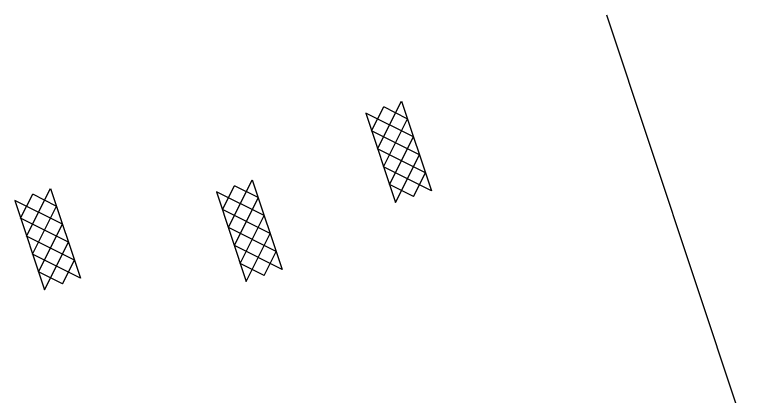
# Model space of a CAD drawing. Extents: x 400935 to 481562, y 415700 to 505362.
# Drawn here: x 402760 to 402984.7, y 418607.5 to 418724.1 of the extents above; entities that cross this region are included whole.
import ezdxf

# ---------------------------------------------------------------- set-up
doc = ezdxf.new("R2010")
doc.units = 0
for name, color, linetype in [('Floating Turbidity Curtain Final', 7, 'Continuous'), ('Rock Silt Check Type A Both CELL', 7, 'Continuous'), ('Rock Silt Check Type A CG CELL', 7, 'Continuous'), ('Rock Silt Check Type A Final CELL', 7, 'Continuous')]:
    doc.layers.add(name, color=color, linetype=linetype)

msp = doc.modelspace()

# ---------------------------------------------------------------- linework, layer by layer
at = {"layer": 'Floating Turbidity Curtain Final'}
msp.add_line((402940.94, 418724.05), (402984.66, 418592.55), dxfattribs=at)
msp.add_line((402940.94, 418724.05), (402984.66, 418592.55), dxfattribs=at)
msp.add_line((402940.94, 418724.05), (402984.66, 418592.55), dxfattribs=at)
msp.add_line((402940.94, 418724.05), (402984.66, 418592.55), dxfattribs=at)
msp.add_line((402940.94, 418724.05), (402984.66, 418592.55), dxfattribs=at)
msp.add_line((402940.94, 418724.05), (402984.66, 418592.55), dxfattribs=at)
at = {"layer": 'Rock Silt Check Type A Both CELL'}
for p, q in [((402823.53, 418664.39), (402827.21, 418671.69)), ((402823.53, 418664.39), (402827.21, 418671.69)), ((402823.53, 418664.39), (402827.21, 418671.69)), ((402823.53, 418664.39), (402827.21, 418671.69)), ((402823.53, 418664.39), (402827.21, 418671.69)), ((402823.53, 418664.39), (402827.21, 418671.69)), ((402825.36, 418658.88), (402832.67, 418673.49)), ((402825.36, 418658.88), (402832.67, 418673.49)), ((402825.36, 418658.88), (402832.67, 418673.49)), ((402825.36, 418658.88), (402832.67, 418673.49)), ((402825.36, 418658.88), (402832.67, 418673.49)), ((402825.36, 418658.88), (402832.67, 418673.49)), ((402834.42, 418668.06), (402827.21, 418671.69)), ((402834.42, 418668.06), (402827.21, 418671.69)), ((402834.42, 418668.06), (402827.21, 418671.69)), ((402834.42, 418668.06), (402827.21, 418671.69)), ((402834.42, 418668.06), (402827.21, 418671.69)), ((402834.42, 418668.06), (402827.21, 418671.69)), ((402832.67, 418673.49), (402841.79, 418646.06)), ((402832.67, 418673.49), (402841.79, 418646.06)), ((402832.67, 418673.49), (402841.79, 418646.06)), ((402832.67, 418673.49), (402841.79, 418646.06)), ((402832.67, 418673.49), (402841.79, 418646.06)), ((402832.67, 418673.49), (402841.79, 418646.06)), ((402836.32, 418662.53), (402821.71, 418669.85)), ((402821.71, 418669.85), (402830.83, 418642.42)), ((402836.32, 418662.53), (402821.71, 418669.85)), ((402821.71, 418669.85), (402830.83, 418642.42)), ((402836.32, 418662.53), (402821.71, 418669.85)), ((402821.71, 418669.85), (402830.83, 418642.42)), ((402836.32, 418662.53), (402821.71, 418669.85)), ((402821.71, 418669.85), (402830.83, 418642.42)), ((402836.32, 418662.53), (402821.71, 418669.85)), ((402821.71, 418669.85), (402830.83, 418642.42)), ((402836.32, 418662.53), (402821.71, 418669.85)), ((402821.71, 418669.85), (402830.83, 418642.42)), ((402827.19, 418653.38), (402834.49, 418668.03)), ((402827.19, 418653.38), (402834.49, 418668.03)), ((402827.19, 418653.38), (402834.49, 418668.03)), ((402827.19, 418653.38), (402834.49, 418668.03)), ((402827.19, 418653.38), (402834.49, 418668.03)), ((402827.19, 418653.38), (402834.49, 418668.03)), ((402838.15, 418657.02), (402823.53, 418664.39)), ((402838.15, 418657.02), (402823.53, 418664.39)), ((402838.15, 418657.02), (402823.53, 418664.39)), ((402838.15, 418657.02), (402823.53, 418664.39)), ((402838.15, 418657.02), (402823.53, 418664.39)), ((402838.15, 418657.02), (402823.53, 418664.39)), ((402829, 418647.92), (402836.32, 418662.53)), ((402829, 418647.92), (402836.32, 418662.53)), ((402829, 418647.92), (402836.32, 418662.53)), ((402829, 418647.92), (402836.32, 418662.53)), ((402829, 418647.92), (402836.32, 418662.53)), ((402829, 418647.92), (402836.32, 418662.53)), ((402839.97, 418651.57), (402825.36, 418658.88)), ((402839.97, 418651.57), (402825.36, 418658.88)), ((402839.97, 418651.57), (402825.36, 418658.88)), ((402839.97, 418651.57), (402825.36, 418658.88)), ((402839.97, 418651.57), (402825.36, 418658.88)), ((402839.97, 418651.57), (402825.36, 418658.88)), ((402830.83, 418642.42), (402838.15, 418657.02)), ((402830.83, 418642.42), (402838.15, 418657.02)), ((402830.83, 418642.42), (402838.15, 418657.02)), ((402830.83, 418642.42), (402838.15, 418657.02)), ((402830.83, 418642.42), (402838.15, 418657.02)), ((402830.83, 418642.42), (402838.15, 418657.02)), ((402841.79, 418646.06), (402827.19, 418653.38)), ((402841.79, 418646.06), (402827.19, 418653.38)), ((402841.79, 418646.06), (402827.19, 418653.38)), ((402841.79, 418646.06), (402827.19, 418653.38)), ((402841.79, 418646.06), (402827.19, 418653.38)), ((402841.79, 418646.06), (402827.19, 418653.38)), ((402836.34, 418644.24), (402839.97, 418651.57)), ((402836.34, 418644.24), (402839.97, 418651.57)), ((402836.34, 418644.24), (402839.97, 418651.57)), ((402836.34, 418644.24), (402839.97, 418651.57)), ((402836.34, 418644.24), (402839.97, 418651.57)), ((402836.34, 418644.24), (402839.97, 418651.57)), ((402836.34, 418644.24), (402829, 418647.92)), ((402836.34, 418644.24), (402829, 418647.92)), ((402836.34, 418644.24), (402829, 418647.92)), ((402836.34, 418644.24), (402829, 418647.92)), ((402836.34, 418644.24), (402829, 418647.92)), ((402836.34, 418644.24), (402829, 418647.92))]:
    msp.add_line(p, q, dxfattribs=at)
at = {"layer": 'Rock Silt Check Type A CG CELL'}
for p, q in [((402870.99, 418682.99), (402878.31, 418697.6)), ((402870.99, 418682.99), (402878.31, 418697.6)), ((402870.99, 418682.99), (402878.31, 418697.6)), ((402870.99, 418682.99), (402878.31, 418697.6)), ((402870.99, 418682.99), (402878.31, 418697.6)), ((402870.99, 418682.99), (402878.31, 418697.6)), ((402878.31, 418697.6), (402887.42, 418670.17)), ((402878.31, 418697.6), (402887.42, 418670.17)), ((402878.31, 418697.6), (402887.42, 418670.17)), ((402878.31, 418697.6), (402887.42, 418670.17)), ((402878.31, 418697.6), (402887.42, 418670.17)), ((402878.31, 418697.6), (402887.42, 418670.17)), ((402869.16, 418688.5), (402872.85, 418695.8)), ((402869.16, 418688.5), (402872.85, 418695.8)), ((402869.16, 418688.5), (402872.85, 418695.8)), ((402869.16, 418688.5), (402872.85, 418695.8)), ((402869.16, 418688.5), (402872.85, 418695.8)), ((402869.16, 418688.5), (402872.85, 418695.8)), ((402880.06, 418692.17), (402872.85, 418695.8)), ((402880.06, 418692.17), (402872.85, 418695.8)), ((402880.06, 418692.17), (402872.85, 418695.8)), ((402880.06, 418692.17), (402872.85, 418695.8)), ((402880.06, 418692.17), (402872.85, 418695.8)), ((402880.06, 418692.17), (402872.85, 418695.8)), ((402881.95, 418686.64), (402867.35, 418693.95)), ((402867.35, 418693.95), (402876.46, 418666.53)), ((402881.95, 418686.64), (402867.35, 418693.95)), ((402867.35, 418693.95), (402876.46, 418666.53)), ((402881.95, 418686.64), (402867.35, 418693.95)), ((402867.35, 418693.95), (402876.46, 418666.53)), ((402881.95, 418686.64), (402867.35, 418693.95)), ((402867.35, 418693.95), (402876.46, 418666.53)), ((402881.95, 418686.64), (402867.35, 418693.95)), ((402867.35, 418693.95), (402876.46, 418666.53)), ((402881.95, 418686.64), (402867.35, 418693.95)), ((402867.35, 418693.95), (402876.46, 418666.53)), ((402872.82, 418677.49), (402880.12, 418692.14)), ((402872.82, 418677.49), (402880.12, 418692.14)), ((402872.82, 418677.49), (402880.12, 418692.14)), ((402872.82, 418677.49), (402880.12, 418692.14)), ((402872.82, 418677.49), (402880.12, 418692.14)), ((402872.82, 418677.49), (402880.12, 418692.14)), ((402883.78, 418681.13), (402869.16, 418688.5)), ((402883.78, 418681.13), (402869.16, 418688.5)), ((402883.78, 418681.13), (402869.16, 418688.5)), ((402883.78, 418681.13), (402869.16, 418688.5)), ((402883.78, 418681.13), (402869.16, 418688.5)), ((402883.78, 418681.13), (402869.16, 418688.5)), ((402874.63, 418672.03), (402881.95, 418686.64)), ((402874.63, 418672.03), (402881.95, 418686.64)), ((402874.63, 418672.03), (402881.95, 418686.64)), ((402874.63, 418672.03), (402881.95, 418686.64)), ((402874.63, 418672.03), (402881.95, 418686.64)), ((402874.63, 418672.03), (402881.95, 418686.64)), ((402885.6, 418675.68), (402870.99, 418682.99)), ((402885.6, 418675.68), (402870.99, 418682.99)), ((402885.6, 418675.68), (402870.99, 418682.99)), ((402885.6, 418675.68), (402870.99, 418682.99)), ((402885.6, 418675.68), (402870.99, 418682.99)), ((402885.6, 418675.68), (402870.99, 418682.99)), ((402876.46, 418666.53), (402883.78, 418681.13)), ((402876.46, 418666.53), (402883.78, 418681.13)), ((402876.46, 418666.53), (402883.78, 418681.13)), ((402876.46, 418666.53), (402883.78, 418681.13)), ((402876.46, 418666.53), (402883.78, 418681.13)), ((402876.46, 418666.53), (402883.78, 418681.13)), ((402887.42, 418670.17), (402872.82, 418677.49)), ((402887.42, 418670.17), (402872.82, 418677.49)), ((402887.42, 418670.17), (402872.82, 418677.49)), ((402887.42, 418670.17), (402872.82, 418677.49)), ((402887.42, 418670.17), (402872.82, 418677.49)), ((402887.42, 418670.17), (402872.82, 418677.49)), ((402881.97, 418668.35), (402885.6, 418675.68)), ((402881.97, 418668.35), (402885.6, 418675.68)), ((402881.97, 418668.35), (402885.6, 418675.68)), ((402881.97, 418668.35), (402885.6, 418675.68)), ((402881.97, 418668.35), (402885.6, 418675.68)), ((402881.97, 418668.35), (402885.6, 418675.68)), ((402881.97, 418668.35), (402874.63, 418672.03)), ((402881.97, 418668.35), (402874.63, 418672.03)), ((402881.97, 418668.35), (402874.63, 418672.03)), ((402881.97, 418668.35), (402874.63, 418672.03)), ((402881.97, 418668.35), (402874.63, 418672.03)), ((402881.97, 418668.35), (402874.63, 418672.03))]:
    msp.add_line(p, q, dxfattribs=at)
at = {"layer": 'Rock Silt Check Type A Final CELL'}
for p, q in [((402763.64, 418656.25), (402770.96, 418670.86)), ((402763.64, 418656.25), (402770.96, 418670.86)), ((402763.64, 418656.25), (402770.96, 418670.86)), ((402763.64, 418656.25), (402770.96, 418670.86)), ((402763.64, 418656.25), (402770.96, 418670.86)), ((402763.64, 418656.25), (402770.96, 418670.86)), ((402770.96, 418670.86), (402780.08, 418643.43)), ((402770.96, 418670.86), (402780.08, 418643.43)), ((402770.96, 418670.86), (402780.08, 418643.43)), ((402770.96, 418670.86), (402780.08, 418643.43)), ((402770.96, 418670.86), (402780.08, 418643.43)), ((402770.96, 418670.86), (402780.08, 418643.43)), ((402774.6, 418659.9), (402760, 418667.21)), ((402760, 418667.21), (402769.11, 418639.79)), ((402774.6, 418659.9), (402760, 418667.21)), ((402760, 418667.21), (402769.11, 418639.79)), ((402774.6, 418659.9), (402760, 418667.21)), ((402760, 418667.21), (402769.11, 418639.79)), ((402774.6, 418659.9), (402760, 418667.21)), ((402760, 418667.21), (402769.11, 418639.79)), ((402774.6, 418659.9), (402760, 418667.21)), ((402760, 418667.21), (402769.11, 418639.79)), ((402774.6, 418659.9), (402760, 418667.21)), ((402760, 418667.21), (402769.11, 418639.79)), ((402761.81, 418661.76), (402765.5, 418669.06)), ((402761.81, 418661.76), (402765.5, 418669.06)), ((402761.81, 418661.76), (402765.5, 418669.06)), ((402761.81, 418661.76), (402765.5, 418669.06)), ((402761.81, 418661.76), (402765.5, 418669.06)), ((402761.81, 418661.76), (402765.5, 418669.06)), ((402772.71, 418665.43), (402765.5, 418669.06)), ((402772.71, 418665.43), (402765.5, 418669.06)), ((402772.71, 418665.43), (402765.5, 418669.06)), ((402772.71, 418665.43), (402765.5, 418669.06)), ((402772.71, 418665.43), (402765.5, 418669.06)), ((402772.71, 418665.43), (402765.5, 418669.06)), ((402765.47, 418650.75), (402772.77, 418665.4)), ((402765.47, 418650.75), (402772.77, 418665.4)), ((402765.47, 418650.75), (402772.77, 418665.4)), ((402765.47, 418650.75), (402772.77, 418665.4)), ((402765.47, 418650.75), (402772.77, 418665.4)), ((402765.47, 418650.75), (402772.77, 418665.4)), ((402776.43, 418654.39), (402761.81, 418661.76)), ((402776.43, 418654.39), (402761.81, 418661.76)), ((402776.43, 418654.39), (402761.81, 418661.76)), ((402776.43, 418654.39), (402761.81, 418661.76)), ((402776.43, 418654.39), (402761.81, 418661.76)), ((402776.43, 418654.39), (402761.81, 418661.76)), ((402767.29, 418645.29), (402774.6, 418659.9)), ((402767.29, 418645.29), (402774.6, 418659.9)), ((402767.29, 418645.29), (402774.6, 418659.9)), ((402767.29, 418645.29), (402774.6, 418659.9)), ((402767.29, 418645.29), (402774.6, 418659.9)), ((402767.29, 418645.29), (402774.6, 418659.9)), ((402778.26, 418648.94), (402763.64, 418656.25)), ((402778.26, 418648.94), (402763.64, 418656.25)), ((402778.26, 418648.94), (402763.64, 418656.25)), ((402778.26, 418648.94), (402763.64, 418656.25)), ((402778.26, 418648.94), (402763.64, 418656.25)), ((402778.26, 418648.94), (402763.64, 418656.25)), ((402769.11, 418639.79), (402776.43, 418654.39)), ((402769.11, 418639.79), (402776.43, 418654.39)), ((402769.11, 418639.79), (402776.43, 418654.39)), ((402769.11, 418639.79), (402776.43, 418654.39)), ((402769.11, 418639.79), (402776.43, 418654.39)), ((402769.11, 418639.79), (402776.43, 418654.39)), ((402780.08, 418643.43), (402765.47, 418650.75)), ((402780.08, 418643.43), (402765.47, 418650.75)), ((402780.08, 418643.43), (402765.47, 418650.75)), ((402780.08, 418643.43), (402765.47, 418650.75)), ((402780.08, 418643.43), (402765.47, 418650.75)), ((402780.08, 418643.43), (402765.47, 418650.75)), ((402774.62, 418641.61), (402778.26, 418648.94)), ((402774.62, 418641.61), (402778.26, 418648.94)), ((402774.62, 418641.61), (402778.26, 418648.94)), ((402774.62, 418641.61), (402778.26, 418648.94)), ((402774.62, 418641.61), (402778.26, 418648.94)), ((402774.62, 418641.61), (402778.26, 418648.94)), ((402774.62, 418641.61), (402767.29, 418645.29)), ((402774.62, 418641.61), (402767.29, 418645.29)), ((402774.62, 418641.61), (402767.29, 418645.29)), ((402774.62, 418641.61), (402767.29, 418645.29)), ((402774.62, 418641.61), (402767.29, 418645.29)), ((402774.62, 418641.61), (402767.29, 418645.29))]:
    msp.add_line(p, q, dxfattribs=at)

doc.saveas('drawing.dxf')
